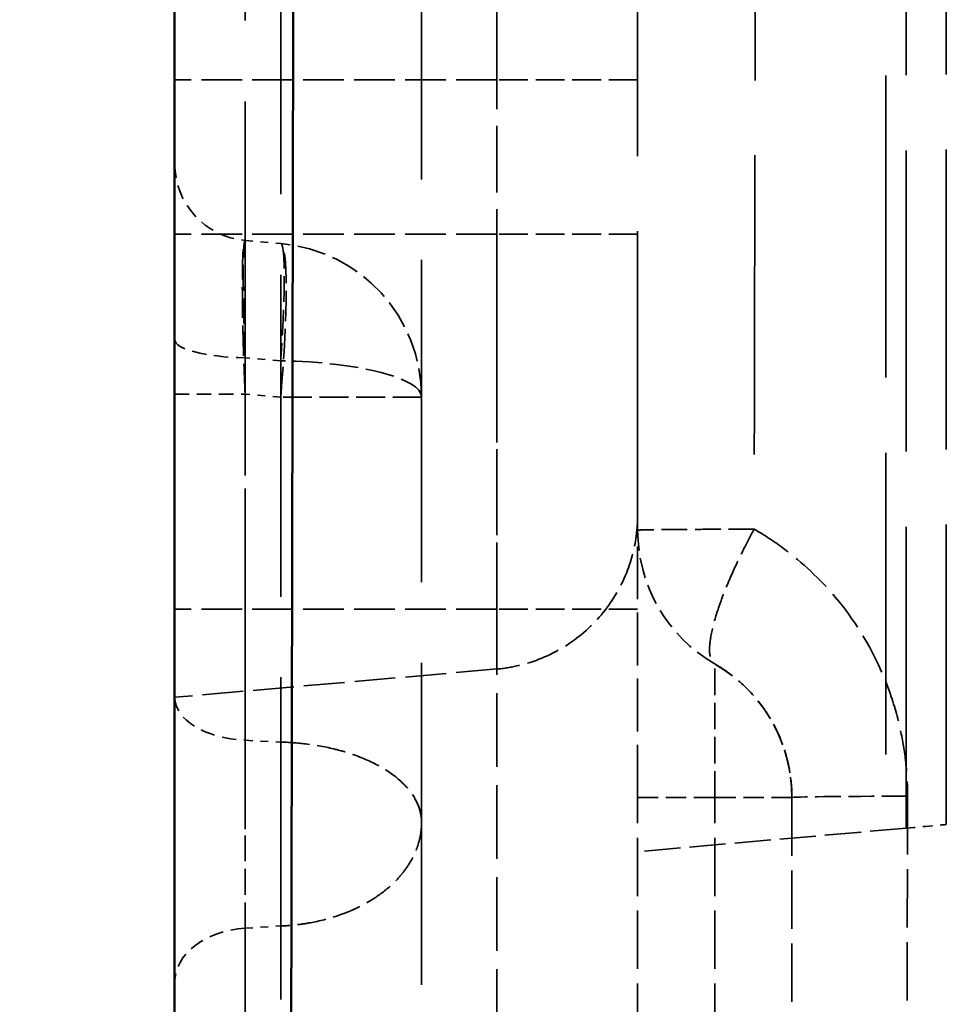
# Model space of a CAD drawing. Header units: millimetres. Extents: x 3278 to 6066, y 2420 to 4375.
# Tile 621 of 656: x 5336 to 5348, y 4023 to 4036. Entities that reach past the tile are written whole.
import ezdxf

# ---------------------------------------------------------------- set-up
doc = ezdxf.new("R2010")
doc.units = ezdxf.units.MM
doc.linetypes.add('DASHED', pattern=[0.2067, 0.1654, -0.0413])
for name, color, linetype, lineweight in [('AM_5', 3, 'Continuous', 25), ('Sichtbare Kanten(DIN)', 7, 'Continuous', 50), ('Sichtbare tangentiale Kanten(DIN)', 7, 'Continuous', 50), ('Verdeckte Kanten(DIN)', 7, 'DASHED', 35), ('Verdeckte tangentiale Kanten(DIN)', 7, 'DASHED', 35)]:
    doc.layers.add(name, color=color, linetype=linetype, lineweight=lineweight)
doc.styles.get("Standard").update_dxf_attribs({"font": 'ISOCP.SHX'})
doc.dimstyles.new('Standard$0', dxfattribs={"dimtxt": 0.18, "dimasz": 0.18, "dimexe": 0.18, "dimexo": 0.0625, "dimgap": 0.09, "dimtad": 0, "dimtih": 1, "dimtoh": 1, "dimdec": 4, "dimzin": 0, "dimdsep": 46, "dimtxsty": 'STANDARD', "dimcen": 0.09, "dimadec": 0, "dimazin": 0, "dimtfac": 1, "dimtdec": 4, "dimtofl": 0, "dimtmove": 0, "dimatfit": 3, "dimfxl": 1, "dimtolj": 1, "dimtzin": 0, "dimarcsym": 0})

# ---------------------------------------------------------------- blocks, each defined once
blk = doc.blocks.new('*D33')
at = {"layer": 'AM_5', "color": 0, "lineweight": -2, "transparency": 16777216}
for p, q in [((5338.341, 4235.228), (5308.192, 4235.228)), ((5308.372, 4233.428), (5308.372, 3736.745)), ((5308.372, 3212.967), (5308.372, 3709.65)), ((5338.341, 3211.167), (5308.192, 3211.167))]:
    blk.add_line(p, q, dxfattribs=at)
at = {"layer": 'AM_5', "color": 0, "transparency": 16777216}
for points in [[(5308.072, 4233.428), (5308.672, 4233.428), (5308.372, 4235.228)], [(5308.072, 3212.967), (5308.672, 3212.967), (5308.372, 3211.167)]]:
    blk.add_solid(points, dxfattribs=at)
at = {"layer": 'Defpoints', "color": 0, "transparency": 16777216}
for p in [(5338.404, 4235.228), (5308.372, 3211.167), (5338.404, 3211.167)]:
    blk.add_point(p, dxfattribs=at)
at = {"layer": 'AM_5', "color": 0, "transparency": 16777216, "insert": (5308.372, 3723.198), "char_height": 10, "attachment_point": 5, "rotation": 90}
blk.add_mtext('\\A1;102,5', dxfattribs=at)

msp = doc.modelspace()

# ---------------------------------------------------------------- linework, layer by layer
at = {"layer": 'Sichtbare Kanten(DIN)'}
msp.add_line((5338.404, 4053.647), (5338.404, 3962), dxfattribs=at)
at = {"layer": 'Sichtbare tangentiale Kanten(DIN)'}
msp.add_open_spline([(5339.8, 3962.002), (5339.805, 3965.825), (5339.811, 3969.644), (5339.817, 3973.461), (5339.821, 3975.966), (5339.826, 3978.469), (5339.83, 3980.973), (5339.833, 3982.287), (5339.835, 3983.6), (5339.838, 3984.913), (5339.852, 3992.548), (5339.868, 4000.187), (5339.884, 4007.825), (5339.896, 4013.621), (5339.908, 4019.416), (5339.919, 4025.212), (5339.923, 4027.054), (5339.927, 4028.896), (5339.93, 4030.738), (5339.935, 4033.383), (5339.94, 4036.027), (5339.945, 4038.672), (5339.954, 4043.665), (5339.963, 4048.659), (5339.971, 4053.65)], degree=3, knots=[0, 0, 0, 0, 11.455641, 11.455641, 11.455641, 18.971017, 18.971017, 18.971017, 22.911997, 22.911997, 22.911997, 45.823561, 45.823561, 45.823561, 63.209003, 63.209003, 63.209003, 68.73576, 68.73576, 68.73576, 76.669726, 76.669726, 76.669726, 91.647679, 91.647679, 91.647679, 91.647679], dxfattribs=at)
at = {"layer": 'Verdeckte Kanten(DIN)', "ltscale": 25.244919}
msp.add_line((5341.604, 3470.379), (5341.604, 4161.78), dxfattribs=at)
at = {"layer": 'Verdeckte Kanten(DIN)', "ltscale": 23.512424}
msp.add_line((5348.404, 4025.578), (5348.404, 4049.878), dxfattribs=at)
at = {"layer": 'Verdeckte Kanten(DIN)', "ltscale": 0.354163}
msp.add_line((5339.317, 4033.148), (5339.778, 4033.107), dxfattribs=at)
at = {"layer": 'Verdeckte Kanten(DIN)', "ltscale": 3.192325}
msp.add_line((5342.578, 4027.594), (5338.404, 4027.228), dxfattribs=at)
at = {"layer": 'Verdeckte Kanten(DIN)', "ltscale": 4.571172}
msp.add_line((5344.404, 4019.928), (5344.404, 4025.928), dxfattribs=at)
at = {"layer": 'Verdeckte Kanten(DIN)', "ltscale": 4.571385}
msp.add_line((5346.404, 4025.928), (5346.404, 4019.928), dxfattribs=at)
at = {"layer": 'Verdeckte Kanten(DIN)', "ltscale": 2.841749}
msp.add_line((5347.885, 4025.532), (5344.404, 4025.228), dxfattribs=at)
at = {"layer": 'Verdeckte Kanten(DIN)', "ltscale": 1.13017}
msp.add_arc((5339.404, 4034.144), 1, 180, 265, dxfattribs=at)
at = {"layer": 'Verdeckte Kanten(DIN)', "ltscale": 2.260439}
msp.add_arc((5339.604, 4031.115), 2, 360, 85, dxfattribs=at)
at = {"layer": 'Verdeckte Kanten(DIN)', "ltscale": 1.595575}
msp.add_arc((5346.404, 4029.392), 2, 180, 240, dxfattribs=at)
at = {"layer": 'Verdeckte Kanten(DIN)', "ltscale": 1.594861}
msp.add_arc((5344.404, 4025.928), 2, 360, 59.9732, dxfattribs=at)
at = {"layer": 'Verdeckte Kanten(DIN)', "ltscale": 0.739662}
msp.add_ellipse((5347.604, 4025.508), major_axis=(-0.8, -0.07), ratio=0.00001, start_param=1.923153, end_param=3.130134, dxfattribs=at)
at = {"layer": 'Verdeckte Kanten(DIN)', "ltscale": 23.441145}
msp.add_open_spline([(5344.404, 4029.392), (5344.404, 4033.429), (5344.404, 4037.466), (5344.404, 4041.504), (5344.404, 4045.542), (5344.404, 4049.58), (5344.404, 4053.618)], degree=3, knots=[67.415056, 67.415056, 67.415056, 67.415056, 79.527719, 79.527719, 79.527719, 91.641484, 91.641484, 91.641484, 91.641484], dxfattribs=at)
at = {"layer": 'Verdeckte Kanten(DIN)', "ltscale": 2.610811}
msp.add_open_spline([(5344.404, 4029.615), (5344.404, 4029.608), (5344.404, 4029.602), (5344.404, 4029.593), (5344.404, 4029.59), (5344.404, 4029.587), (5344.404, 4029.586), (5344.404, 4029.586), (5344.404, 4029.586), (5344.404, 4029.586), (5344.404, 4029.585), (5344.404, 4029.585), (5344.404, 4029.586), (5344.404, 4029.585), (5344.404, 4029.585), (5344.404, 4029.585), (5344.404, 4029.585), (5344.404, 4029.585), (5344.404, 4029.585), (5344.404, 4029.584), (5344.404, 4029.584), (5344.404, 4029.581), (5344.404, 4029.579), (5344.404, 4029.557), (5344.403, 4029.538), (5344.401, 4029.462), (5344.396, 4029.405), (5344.369, 4029.177), (5344.326, 4029.006), (5344.183, 4028.646), (5344.069, 4028.457), (5343.793, 4028.132), (5343.628, 4027.99), (5343.266, 4027.768), (5343.064, 4027.686), (5342.765, 4027.616), (5342.672, 4027.601), (5342.578, 4027.593)], degree=3, knots=[0.2147628, 0.2147628, 0.2147628, 0.2147628, 0.2318009, 0.2318009, 0.2462819, 0.2462819, 0.2571416, 0.2571416, 0.2591776, 0.2591776, 0.2599411, 0.2599411, 0.2606554, 0.2606554, 0.260745, 0.260745, 0.26079, 0.26079, 0.2608355, 0.2608355, 0.260927, 0.260927, 0.2616479, 0.2616479, 0.2673612, 0.2673612, 0.284515, 0.284515, 0.336359, 0.336359, 0.4007551, 0.4007551, 0.4644301, 0.4644301, 0.5281808, 0.5281808, 0.5564348, 0.5564348, 0.5564348, 0.5564348], dxfattribs=at)
at = {"layer": 'Verdeckte Kanten(DIN)', "ltscale": 4.143844}
msp.add_open_spline([(5344.404, 4025.928), (5344.404, 4026.378), (5344.404, 4026.833), (5344.404, 4027.253), (5344.404, 4027.281), (5344.404, 4027.309), (5344.404, 4027.336), (5344.404, 4027.724), (5344.404, 4028.079), (5344.404, 4028.378), (5344.404, 4028.445), (5344.404, 4028.51), (5344.404, 4028.572), (5344.404, 4028.801), (5344.404, 4028.989), (5344.404, 4029.125), (5344.404, 4029.212), (5344.404, 4029.279), (5344.404, 4029.324), (5344.404, 4029.346), (5344.404, 4029.363), (5344.404, 4029.375), (5344.404, 4029.38), (5344.404, 4029.385), (5344.404, 4029.387), (5344.404, 4029.389), (5344.404, 4029.39), (5344.404, 4029.391), (5344.404, 4029.391), (5344.404, 4029.392), (5344.404, 4029.392)], degree=3, knots=[0, 0, 0, 0, 1.359188, 1.359188, 1.359188, 1.449214, 1.449214, 1.449214, 2.718417, 2.718417, 2.718417, 3.006598, 3.006598, 3.006598, 4.076376, 4.076376, 4.076376, 4.756784, 4.756784, 4.756784, 5.096848, 5.096848, 5.096848, 5.266819, 5.266819, 5.266819, 5.351793, 5.351793, 5.351793, 5.436764, 5.436764, 5.436764, 5.436764], dxfattribs=at)
at = {"layer": 'Verdeckte Kanten(DIN)', "ltscale": 1.658578}
msp.add_open_spline([(5345.405, 4027.659), (5345.469, 4027.622), (5345.659, 4027.498), (5345.997, 4027.183), (5346.278, 4026.708), (5346.39, 4026.241), (5346.404, 4026.006), (5346.404, 4025.928)], degree=3, knots=[0.0005611, 0.0005611, 0.0005611, 0.0005611, 0.1140336, 0.3421009, 0.6748272, 0.8916091, 1, 1, 1, 1], dxfattribs=at)
at = {"layer": 'Verdeckte tangentiale Kanten(DIN)', "ltscale": 25.236374}
msp.add_line((5339.778, 3470.378), (5339.778, 4161.545), dxfattribs=at)
at = {"layer": 'Verdeckte tangentiale Kanten(DIN)', "ltscale": 25.349535}
msp.add_line((5339.317, 4160.703), (5339.317, 3361.641), dxfattribs=at)
at = {"layer": 'Verdeckte tangentiale Kanten(DIN)', "ltscale": 23.645506}
msp.add_line((5347.618, 4049.946), (5347.618, 4025.509), dxfattribs=at)
at = {"layer": 'Verdeckte tangentiale Kanten(DIN)', "ltscale": 23.600311}
msp.add_line((5347.885, 4025.532), (5347.885, 4049.923), dxfattribs=at)
at = {"layer": 'Verdeckte tangentiale Kanten(DIN)', "ltscale": 3.192367}
for p, q in [((5342.578, 4035.228), (5338.404, 4035.228)), ((5342.578, 4033.228), (5338.404, 4033.228)), ((5342.578, 4028.371), (5338.404, 4028.371))]:
    msp.add_line(p, q, dxfattribs=at)
at = {"layer": 'Verdeckte tangentiale Kanten(DIN)', "ltscale": 5.223511}
msp.add_line((5342.578, 4028.371), (5342.578, 4035.228), dxfattribs=at)
at = {"layer": 'Verdeckte tangentiale Kanten(DIN)', "ltscale": 0.353511}
msp.add_line((5339.778, 4031.589), (5339.317, 4031.626), dxfattribs=at)
at = {"layer": 'Verdeckte tangentiale Kanten(DIN)', "ltscale": 0.354163}
msp.add_line((5339.778, 4031.115), (5339.317, 4031.155), dxfattribs=at)
at = {"layer": 'Verdeckte tangentiale Kanten(DIN)', "ltscale": 5.76515}
msp.add_line((5342.578, 4021.559), (5342.578, 4028.371), dxfattribs=at)
at = {"layer": 'Verdeckte tangentiale Kanten(DIN)', "ltscale": 0.352825}
for p, q in [((5339.317, 4026.67), (5339.778, 4026.647)), ((5339.317, 4024.235), (5339.778, 4024.264))]:
    msp.add_line(p, q, dxfattribs=at)
at = {"layer": 'Verdeckte tangentiale Kanten(DIN)', "ltscale": 4.571172}
msp.add_line((5345.404, 4019.928), (5345.404, 4025.928), dxfattribs=at)
at = {"layer": 'Verdeckte tangentiale Kanten(DIN)', "ltscale": 4.571167}
msp.add_line((5347.902, 4025.946), (5347.89, 4019.947), dxfattribs=at)
at = {"layer": 'Verdeckte tangentiale Kanten(DIN)', "ltscale": 2.260439}
for centre, start_param, end_param in [((5342.404, 4035.228), 6.283184, 7.766714), ((5342.404, 4033.228), 6.283117, 7.766677), ((5339.604, 4031.115), 0.000002, 1.483531), ((5342.404, 4028.371), 0.000001, 1.483531)]:
    msp.add_ellipse(centre, major_axis=(2, 0), ratio=0.00001, start_param=start_param, end_param=end_param, dxfattribs=at)
at = {"layer": 'Verdeckte tangentiale Kanten(DIN)', "ltscale": 2.381837}
msp.add_ellipse((5339.604, 4031.115), major_axis=(0.174, 1.992), ratio=0.086827, start_param=4.719985, end_param=6.283185, dxfattribs=at)
at = {"layer": 'Verdeckte tangentiale Kanten(DIN)', "ltscale": 1.130162}
msp.add_ellipse((5339.404, 4031.861), major_axis=(-1, 0), ratio=0.236045, start_param=0, end_param=1.48352, dxfattribs=at)
at = {"layer": 'Verdeckte tangentiale Kanten(DIN)', "ltscale": 2.260293}
msp.add_ellipse((5339.604, 4031.115), major_axis=(2, 0), ratio=0.237827, start_param=0.000064, end_param=1.483498, dxfattribs=at)
at = {"layer": 'Verdeckte tangentiale Kanten(DIN)', "ltscale": 1.13017}
for centre, ratio, start_param, end_param in [((5339.404, 4031.155), 0.00001, 0.000016, 1.483539), ((5339.404, 4027.229), 0.560814, 0, 1.48353), ((5339.404, 4023.531), 0.707107, 4.799655, 6.283185)]:
    msp.add_ellipse(centre, major_axis=(-1, 0), ratio=ratio, start_param=start_param, end_param=end_param, dxfattribs=at)
at = {"layer": 'Verdeckte tangentiale Kanten(DIN)', "ltscale": 1.595575}
for centre, major_axis, start_param, end_param in [((5346.404, 4025.928), (-2, 0), 6.283182, 7.330382), ((5344.404, 4025.928), (2, 0), 0.000001, 1.047199)]:
    msp.add_ellipse(centre, major_axis=major_axis, ratio=0.00001, start_param=start_param, end_param=end_param, dxfattribs=at)
at = {"layer": 'Verdeckte tangentiale Kanten(DIN)', "ltscale": 2.006841}
msp.add_ellipse((5348.404, 4025.928), major_axis=(-2, 0), ratio=0.009575, start_param=4.966085, end_param=6.283185, dxfattribs=at)
at = {"layer": 'Verdeckte tangentiale Kanten(DIN)', "ltscale": 23.439835}
msp.add_open_spline([(5345.961, 4053.63), (5345.953, 4049.594), (5345.945, 4045.557), (5345.938, 4041.52), (5345.93, 4037.482), (5345.922, 4033.444), (5345.914, 4029.406)], degree=3, knots=[0.0000084, 0.0000084, 0.0000084, 0.0000084, 0.4999388, 0.4999388, 0.4999388, 0.9999986, 0.9999986, 0.9999986, 0.9999986], dxfattribs=at)
at = {"layer": 'Verdeckte tangentiale Kanten(DIN)', "ltscale": 10.010989}
msp.add_open_spline([(5342.578, 4035.228), (5342.578, 4035.779), (5342.578, 4036.88), (5342.578, 4038.469), (5342.578, 4039.931), (5342.578, 4041.21), (5342.578, 4042.257), (5342.578, 4043.03), (5342.578, 4043.492), (5342.578, 4043.593), (5342.578, 4043.593)], degree=3, knots=[0, 0, 0, 0, 1.651175, 3.30235, 4.953525, 6.6047, 8.255875, 9.907051, 11.558226, 13.1265, 13.1265, 13.1265, 13.1265], dxfattribs=at)
at = {"layer": 'Verdeckte tangentiale Kanten(DIN)', "ltscale": 2.388816}
msp.add_open_spline([(5339.317, 4031.155), (5339.312, 4031.27), (5339.307, 4031.385), (5339.303, 4031.499), (5339.303, 4031.515), (5339.302, 4031.531), (5339.301, 4031.546), (5339.297, 4031.674), (5339.293, 4031.8), (5339.29, 4031.921), (5339.288, 4032.002), (5339.286, 4032.08), (5339.285, 4032.155), (5339.282, 4032.306), (5339.281, 4032.445), (5339.281, 4032.568), (5339.281, 4032.691), (5339.282, 4032.797), (5339.285, 4032.884), (5339.286, 4032.927), (5339.288, 4032.965), (5339.29, 4032.999), (5339.293, 4033.048), (5339.297, 4033.086), (5339.301, 4033.111), (5339.302, 4033.114), (5339.303, 4033.116), (5339.303, 4033.119), (5339.307, 4033.139), (5339.312, 4033.148), (5339.317, 4033.148)], degree=3, knots=[0, 0, 0, 0, 0.111268, 0.111268, 0.111268, 0.126508, 0.126508, 0.126508, 0.251138, 0.251138, 0.251138, 0.333805, 0.333805, 0.333805, 0.5, 0.5, 0.5, 0.666195, 0.666195, 0.666195, 0.748862, 0.748862, 0.748862, 0.873492, 0.873492, 0.873492, 0.888732, 0.888732, 0.888732, 1, 1, 1, 1], dxfattribs=at)
at = {"layer": 'Verdeckte tangentiale Kanten(DIN)', "ltscale": 2.024924}
msp.add_open_spline([(5339.317, 4031.626), (5339.316, 4031.653), (5339.315, 4031.679), (5339.314, 4031.706), (5339.313, 4031.733), (5339.312, 4031.759), (5339.311, 4031.786), (5339.31, 4031.826), (5339.309, 4031.866), (5339.307, 4031.905), (5339.307, 4031.917), (5339.307, 4031.929), (5339.306, 4031.941), (5339.304, 4032.043), (5339.301, 4032.141), (5339.299, 4032.235), (5339.298, 4032.297), (5339.297, 4032.357), (5339.296, 4032.414), (5339.294, 4032.529), (5339.293, 4032.633), (5339.293, 4032.724), (5339.293, 4032.815), (5339.294, 4032.893), (5339.296, 4032.957), (5339.297, 4032.988), (5339.298, 4033.016), (5339.299, 4033.04), (5339.301, 4033.076), (5339.304, 4033.103), (5339.307, 4033.121), (5339.307, 4033.123), (5339.307, 4033.125), (5339.308, 4033.127), (5339.309, 4033.133), (5339.31, 4033.138), (5339.311, 4033.141), (5339.312, 4033.144), (5339.313, 4033.145), (5339.314, 4033.146), (5339.315, 4033.147), (5339.316, 4033.148), (5339.317, 4033.148)], degree=3, knots=[0, 0, 0, 0, 0.0315307, 0.0315307, 0.0315307, 0.0630399, 0.0630399, 0.0630399, 0.1111443, 0.1111443, 0.1111443, 0.1258401, 0.1258401, 0.1258401, 0.2505096, 0.2505096, 0.2505096, 0.3334328, 0.3334328, 0.3334328, 0.499993, 0.499993, 0.499993, 0.6665494, 0.6665494, 0.6665494, 0.7494806, 0.7494806, 0.7494806, 0.87416, 0.87416, 0.87416, 0.8888498, 0.8888498, 0.8888498, 0.9369596, 0.9369596, 0.9369596, 0.9684686, 0.9684686, 0.9684686, 1, 1, 1, 1], dxfattribs=at)
at = {"layer": 'Verdeckte tangentiale Kanten(DIN)', "ltscale": 6.740606}
msp.add_open_spline([(5342.578, 4033.228), (5342.578, 4032.521), (5342.578, 4031.108), (5342.578, 4029.284), (5342.578, 4028.012), (5342.578, 4027.62), (5342.578, 4027.593), (5342.578, 4027.593)], degree=3, knots=[0, 0, 0, 0, 2.119151, 4.238303, 6.357454, 8.476606, 8.83875, 8.83875, 8.83875, 8.83875], dxfattribs=at)
at = {"layer": 'Verdeckte tangentiale Kanten(DIN)', "ltscale": 2.018385}
msp.add_open_spline([(5339.778, 4033.107), (5339.78, 4033.107), (5339.782, 4033.106), (5339.784, 4033.105), (5339.785, 4033.104), (5339.787, 4033.102), (5339.789, 4033.1), (5339.791, 4033.096), (5339.794, 4033.091), (5339.796, 4033.084), (5339.797, 4033.082), (5339.797, 4033.08), (5339.798, 4033.078), (5339.804, 4033.06), (5339.809, 4033.032), (5339.813, 4032.995), (5339.815, 4032.971), (5339.818, 4032.943), (5339.819, 4032.911), (5339.823, 4032.848), (5339.825, 4032.77), (5339.825, 4032.679), (5339.825, 4032.588), (5339.823, 4032.485), (5339.819, 4032.37), (5339.818, 4032.314), (5339.815, 4032.254), (5339.813, 4032.192), (5339.809, 4032.1), (5339.804, 4032.002), (5339.798, 4031.901), (5339.797, 4031.89), (5339.797, 4031.878), (5339.796, 4031.866), (5339.794, 4031.827), (5339.791, 4031.787), (5339.789, 4031.747), (5339.787, 4031.721), (5339.785, 4031.695), (5339.784, 4031.669), (5339.782, 4031.642), (5339.78, 4031.616), (5339.778, 4031.589)], degree=3, knots=[0, 0, 0, 0, 0.031476, 0.031476, 0.031476, 0.062945, 0.062945, 0.062945, 0.111111, 0.111111, 0.111111, 0.125714, 0.125714, 0.125714, 0.250378, 0.250378, 0.250378, 0.333333, 0.333333, 0.333333, 0.5, 0.5, 0.5, 0.666667, 0.666667, 0.666667, 0.749622, 0.749622, 0.749622, 0.874286, 0.874286, 0.874286, 0.888889, 0.888889, 0.888889, 0.937055, 0.937055, 0.937055, 0.968524, 0.968524, 0.968524, 1, 1, 1, 1], dxfattribs=at)
at = {"layer": 'Verdeckte tangentiale Kanten(DIN)', "ltscale": 4.151196}
msp.add_open_spline([(5339.317, 4026.67), (5339.317, 4027.048), (5339.317, 4027.437), (5339.317, 4027.838), (5339.317, 4027.966), (5339.317, 4028.096), (5339.317, 4028.226), (5339.317, 4028.501), (5339.317, 4028.782), (5339.317, 4029.066), (5339.317, 4029.339), (5339.317, 4029.616), (5339.317, 4029.895), (5339.317, 4030.044), (5339.317, 4030.193), (5339.317, 4030.343), (5339.317, 4030.766), (5339.317, 4031.194), (5339.317, 4031.626)], degree=3, knots=[0, 0, 0, 0, 0.2525617, 0.2525617, 0.2525617, 0.3333333, 0.3333333, 0.3333333, 0.5032222, 0.5032222, 0.5032222, 0.6666667, 0.6666667, 0.6666667, 0.7539251, 0.7539251, 0.7539251, 0.9999933, 0.9999933, 0.9999933, 0.9999933], dxfattribs=at)
at = {"layer": 'Verdeckte tangentiale Kanten(DIN)', "ltscale": 2.014401}
msp.add_open_spline([(5345.914, 4029.406), (5345.819, 4029.406), (5345.542, 4029.405), (5345.028, 4029.403), (5344.599, 4029.399), (5344.425, 4029.395), (5344.404, 4029.393), (5344.404, 4029.392)], degree=3, knots=[0.0000447, 0.0000447, 0.0000447, 0.0000447, 0.1110673, 0.3332018, 0.6665351, 0.888845, 1, 1, 1, 1], dxfattribs=at)
at = {"layer": 'Verdeckte tangentiale Kanten(DIN)', "ltscale": 2.213954}
msp.add_open_spline([(5345.914, 4029.406), (5345.863, 4029.313), (5345.815, 4029.22), (5345.769, 4029.127), (5345.711, 4029.011), (5345.657, 4028.896), (5345.608, 4028.785), (5345.579, 4028.719), (5345.553, 4028.654), (5345.528, 4028.592), (5345.478, 4028.466), (5345.438, 4028.349), (5345.407, 4028.243), (5345.376, 4028.137), (5345.355, 4028.042), (5345.344, 4027.961), (5345.338, 4027.921), (5345.336, 4027.884), (5345.335, 4027.851), (5345.335, 4027.795), (5345.342, 4027.75), (5345.357, 4027.717), (5345.368, 4027.691), (5345.384, 4027.671), (5345.404, 4027.66)], degree=3, knots=[0.0000199, 0.0000199, 0.0000199, 0.0000199, 0.1110673, 0.1110673, 0.1110673, 0.2502954, 0.2502954, 0.2502954, 0.333202, 0.333202, 0.333202, 0.4998511, 0.4998511, 0.4998511, 0.6665354, 0.6665354, 0.6665354, 0.749484, 0.749484, 0.749484, 0.8888451, 0.8888451, 0.8888451, 1, 1, 1, 1], dxfattribs=at)
at = {"layer": 'Verdeckte tangentiale Kanten(DIN)', "ltscale": 3.216108}
msp.add_open_spline([(5345.914, 4029.406), (5346.045, 4029.33), (5346.172, 4029.247), (5346.295, 4029.155), (5346.54, 4028.973), (5346.766, 4028.761), (5346.965, 4028.525), (5347.263, 4028.171), (5347.499, 4027.764), (5347.659, 4027.324), (5347.718, 4027.162), (5347.766, 4026.996), (5347.804, 4026.827), (5347.835, 4026.69), (5347.859, 4026.552), (5347.875, 4026.413), (5347.893, 4026.258), (5347.902, 4026.102), (5347.902, 4025.946)], degree=3, knots=[0.000032, 0.000032, 0.000032, 0.000032, 0.111035, 0.111035, 0.111035, 0.333105, 0.333105, 0.333105, 0.6663139, 0.6663139, 0.6663139, 0.7891475, 0.7891475, 0.7891475, 0.8887713, 0.8887713, 0.8887713, 1, 1, 1, 1], dxfattribs=at)
at = {"layer": 'Verdeckte tangentiale Kanten(DIN)', "ltscale": 2.072715}
msp.add_open_spline([(5345.404, 4025.928), (5345.404, 4026.027), (5345.404, 4026.127), (5345.404, 4026.226), (5345.404, 4026.35), (5345.404, 4026.473), (5345.404, 4026.59), (5345.404, 4026.66), (5345.404, 4026.728), (5345.404, 4026.794), (5345.403, 4026.925), (5345.403, 4027.046), (5345.403, 4027.153), (5345.403, 4027.259), (5345.403, 4027.352), (5345.404, 4027.428), (5345.404, 4027.465), (5345.404, 4027.499), (5345.404, 4027.528), (5345.404, 4027.572), (5345.404, 4027.604), (5345.404, 4027.626), (5345.404, 4027.629), (5345.404, 4027.632), (5345.404, 4027.634), (5345.404, 4027.641), (5345.404, 4027.647), (5345.404, 4027.651), (5345.404, 4027.654), (5345.404, 4027.656), (5345.404, 4027.658), (5345.404, 4027.658), (5345.404, 4027.659), (5345.404, 4027.659), (5345.404, 4027.66), (5345.404, 4027.66), (5345.404, 4027.66)], degree=3, knots=[0, 0, 0, 0, 0.111089, 0.111089, 0.111089, 0.250399, 0.250399, 0.250399, 0.333267, 0.333267, 0.333267, 0.50004, 0.50004, 0.50004, 0.666723, 0.666723, 0.666723, 0.749532, 0.749532, 0.749532, 0.874049, 0.874049, 0.874049, 0.888908, 0.888908, 0.888908, 0.936878, 0.936878, 0.936878, 0.968426, 0.968426, 0.968426, 0.984213, 0.984213, 0.984213, 1, 1, 1, 1], dxfattribs=at)
at = {"layer": 'Verdeckte tangentiale Kanten(DIN)', "ltscale": 2.019781}
msp.add_open_spline([(5339.317, 4024.235), (5339.317, 4024.301), (5339.317, 4024.371), (5339.317, 4024.446), (5339.317, 4024.45), (5339.317, 4024.454), (5339.317, 4024.457), (5339.317, 4024.613), (5339.317, 4024.789), (5339.317, 4024.973), (5339.317, 4025.255), (5339.317, 4025.557), (5339.317, 4025.852), (5339.317, 4025.854), (5339.317, 4025.856), (5339.317, 4025.858), (5339.317, 4026.051), (5339.317, 4026.241), (5339.317, 4026.416), (5339.317, 4026.42), (5339.317, 4026.424), (5339.317, 4026.428), (5339.317, 4026.512), (5339.317, 4026.593), (5339.317, 4026.67)], degree=3, knots=[0, 0, 0, 0, 0.106075, 0.106075, 0.106075, 0.111085, 0.111085, 0.111085, 0.330866, 0.330866, 0.330866, 0.666708, 0.666708, 0.666708, 0.669135, 0.669135, 0.669135, 0.888903, 0.888903, 0.888903, 0.893925, 0.893925, 0.893925, 1, 1, 1, 1], dxfattribs=at)
at = {"layer": 'Verdeckte tangentiale Kanten(DIN)', "ltscale": 2.261326}
msp.add_open_spline([(5339.778, 4026.647), (5339.886, 4026.644), (5339.994, 4026.637), (5340.1, 4026.624), (5340.233, 4026.608), (5340.364, 4026.584), (5340.488, 4026.553), (5340.562, 4026.535), (5340.634, 4026.514), (5340.703, 4026.49), (5340.841, 4026.443), (5340.967, 4026.387), (5341.078, 4026.323), (5341.189, 4026.259), (5341.286, 4026.188), (5341.364, 4026.111), (5341.403, 4026.072), (5341.438, 4026.033), (5341.468, 4025.992), (5341.518, 4025.923), (5341.554, 4025.852), (5341.577, 4025.78), (5341.595, 4025.722), (5341.604, 4025.665), (5341.604, 4025.607)], degree=3, knots=[0, 0, 0, 0, 0.111107, 0.111107, 0.111107, 0.250412, 0.250412, 0.250412, 0.333322, 0.333322, 0.333322, 0.499986, 0.499986, 0.499986, 0.666654, 0.666654, 0.666654, 0.749567, 0.749567, 0.749567, 0.888885, 0.888885, 0.888885, 1, 1, 1, 1], dxfattribs=at)
at = {"layer": 'Verdeckte tangentiale Kanten(DIN)', "ltscale": 1.977311}
msp.add_open_spline([(5339.778, 4024.264), (5339.778, 4024.328), (5339.778, 4024.397), (5339.778, 4024.471), (5339.778, 4024.474), (5339.778, 4024.478), (5339.778, 4024.481), (5339.778, 4024.634), (5339.778, 4024.806), (5339.778, 4024.986), (5339.778, 4025.262), (5339.778, 4025.557), (5339.778, 4025.846), (5339.778, 4025.848), (5339.778, 4025.851), (5339.778, 4025.853), (5339.778, 4026.042), (5339.778, 4026.227), (5339.778, 4026.399), (5339.778, 4026.403), (5339.778, 4026.407), (5339.778, 4026.411), (5339.778, 4026.493), (5339.778, 4026.572), (5339.778, 4026.647)], degree=3, knots=[0, 0, 0, 0, 0.106075, 0.106075, 0.106075, 0.111111, 0.111111, 0.111111, 0.330865, 0.330865, 0.330865, 0.666667, 0.666667, 0.666667, 0.669135, 0.669135, 0.669135, 0.888889, 0.888889, 0.888889, 0.893925, 0.893925, 0.893925, 1, 1, 1, 1], dxfattribs=at)
at = {"layer": 'Verdeckte tangentiale Kanten(DIN)', "ltscale": 2.261538}
msp.add_open_spline([(5341.604, 4025.607), (5341.604, 4025.565), (5341.601, 4025.522), (5341.595, 4025.48), (5341.591, 4025.448), (5341.585, 4025.416), (5341.577, 4025.384), (5341.575, 4025.374), (5341.572, 4025.364), (5341.569, 4025.355), (5341.547, 4025.272), (5341.513, 4025.19), (5341.468, 4025.111), (5341.438, 4025.058), (5341.403, 4025.007), (5341.364, 4024.958), (5341.345, 4024.933), (5341.324, 4024.909), (5341.302, 4024.885), (5341.237, 4024.813), (5341.162, 4024.746), (5341.078, 4024.684), (5340.995, 4024.623), (5340.903, 4024.567), (5340.804, 4024.517), (5340.771, 4024.5), (5340.737, 4024.484), (5340.703, 4024.469), (5340.634, 4024.439), (5340.562, 4024.412), (5340.488, 4024.388), (5340.377, 4024.352), (5340.261, 4024.323), (5340.142, 4024.303), (5340.128, 4024.3), (5340.114, 4024.298), (5340.1, 4024.295), (5340.054, 4024.288), (5340.008, 4024.282), (5339.962, 4024.277), (5339.901, 4024.271), (5339.839, 4024.266), (5339.778, 4024.264)], degree=3, knots=[0, 0, 0, 0, 0.062821, 0.062821, 0.062821, 0.111111, 0.111111, 0.111111, 0.125915, 0.125915, 0.125915, 0.250427, 0.250427, 0.250427, 0.333333, 0.333333, 0.333333, 0.374913, 0.374913, 0.374913, 0.500007, 0.500007, 0.500007, 0.62509, 0.62509, 0.62509, 0.666667, 0.666667, 0.666667, 0.74958, 0.74958, 0.74958, 0.874087, 0.874087, 0.874087, 0.888889, 0.888889, 0.888889, 0.937157, 0.937157, 0.937157, 1, 1, 1, 1], dxfattribs=at)

# ---------------------------------------------------------------- dimensions: what is measured, and where the dimension line sits
at = {"layer": 'AM_5'}
dim = msp.add_linear_dim(base=(5308.372, 3211.167), p1=(5338.404, 4235.228), p2=(5338.404, 3211.167), angle=90, text='102,5', dimstyle='Standard$0', override={"dimtxt": 10, "dimasz": 1.8, "dimtih": 0, "dimdec": 1}, dxfattribs=at)
dim.commit()
dim.dimension.update_dxf_attribs({"geometry": '*D33', "text_midpoint": (5308.372, 3723.198)})

doc.saveas('drawing.dxf')
